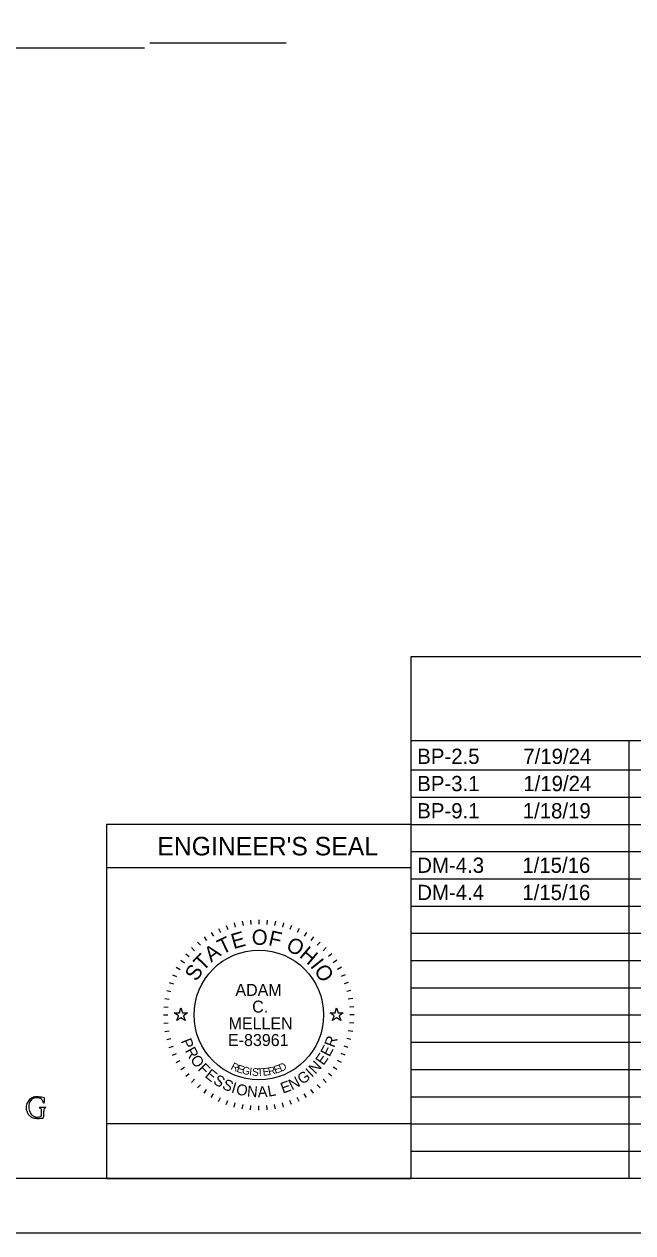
# Model space of a CAD drawing. Extents: x 0 to 34, y 0 to 22.
# Drawn here: x 6.59 to 12.19, y 0 to 11.1 of the extents above; entities that cross this region are included whole.
import ezdxf

# ---------------------------------------------------------------- set-up
doc = ezdxf.new("R2010")
doc.units = 0
for name, color, linetype in [('Default', 7, 'Continuous'), ('SH_Border', 7, 'Continuous'), ('SH_Cut_Line', 7, 'Continuous'), ('SH_Data', 7, 'Continuous'), ('SH_Text', 7, 'Continuous')]:
    doc.layers.add(name, color=color, linetype=linetype)

msp = doc.modelspace()

# ---------------------------------------------------------------- linework, layer by layer
at = {"layer": 'Default'}
for points in [[(7.974, 2.02), (8.021, 2.02), (8.035, 2.065), (8.049, 2.02), (8.096, 2.02), (8.058, 1.992), (8.073, 1.948), (8.035, 1.975), (7.997, 1.948), (8.012, 1.992)], [(9.404, 2.02), (9.451, 2.02), (9.465, 2.065), (9.479, 2.02), (9.526, 2.02), (9.488, 1.992), (9.503, 1.948), (9.465, 1.975), (9.427, 1.948), (9.442, 1.992)]]:
    msp.add_lwpolyline(points, close=True, dxfattribs=at)
at = {"layer": 'SH_Border'}
msp.add_lwpolyline([(1.5, 21.5), (33.5, 21.5), (33.5, 0.5), (1.5, 0.5)], close=True, dxfattribs=at)
at = {"layer": 'SH_Cut_Line'}
msp.add_lwpolyline([(0, 0), (34, 0), (34, 22), (0, 22)], close=True, dxfattribs=at)
at = {"layer": 'SH_Data'}
for p, q in [((7.7, 10.877), (3.347, 10.877)), ((9, 10.922), (7.75, 10.922)), ((10.15, 5.292), (23.6, 5.292)), ((10.15, 0.5), (10.15, 5.292)), ((10.15, 4.521), (23.6, 4.521)), ((12.15, 0.5), (12.15, 4.521)), ((10.15, 4.25), (23.6, 4.25)), ((10.15, 4), (23.6, 4)), ((10.15, 3.75), (7.35, 3.75)), ((7.35, 3.75), (7.35, 0.5)), ((10.15, 3.75), (23.6, 3.75)), ((10.15, 0.5), (10.15, 3.75)), ((10.15, 3.5), (23.6, 3.5)), ((10.15, 3.35), (7.35, 3.35)), ((10.15, 3.25), (23.6, 3.25)), ((10.15, 3), (23.6, 3)), ((8.38, 2.793), (8.397, 2.757)), ((8.451, 2.822), (8.464, 2.785)), ((8.524, 2.845), (8.534, 2.807)), ((8.598, 2.862), (8.605, 2.822)), ((8.674, 2.872), (8.677, 2.832)), ((8.75, 2.875), (8.75, 2.835)), ((8.826, 2.872), (8.823, 2.832)), ((8.902, 2.862), (8.895, 2.822)), ((8.976, 2.845), (8.966, 2.807)), ((9.049, 2.822), (9.036, 2.785)), ((9.12, 2.793), (9.103, 2.757)), ((8.188, 2.67), (8.213, 2.64)), ((8.248, 2.717), (8.271, 2.684)), ((8.313, 2.758), (8.333, 2.723)), ((9.187, 2.758), (9.167, 2.723)), ((9.252, 2.717), (9.229, 2.684)), ((9.312, 2.67), (9.287, 2.64)), ((10.15, 2.75), (23.6, 2.75)), ((8.08, 2.562), (8.11, 2.537)), ((8.131, 2.619), (8.16, 2.59)), ((9.369, 2.619), (9.34, 2.59)), ((9.42, 2.562), (9.39, 2.537)), ((8.033, 2.502), (8.066, 2.479)), ((9.467, 2.502), (9.434, 2.479)), ((10.15, 2.5), (23.6, 2.5)), ((7.957, 2.37), (7.993, 2.353)), ((7.992, 2.438), (8.027, 2.418)), ((9.508, 2.438), (9.473, 2.418)), ((9.543, 2.37), (9.507, 2.353)), ((7.905, 2.226), (7.943, 2.216)), ((7.928, 2.299), (7.965, 2.286)), ((9.572, 2.299), (9.535, 2.286)), ((9.595, 2.226), (9.557, 2.216)), ((10.15, 2.25), (23.6, 2.25)), ((7.888, 2.152), (7.928, 2.145)), ((9.612, 2.152), (9.572, 2.145)), ((7.875, 2), (7.915, 2)), ((7.878, 2.076), (7.918, 2.073)), ((9.622, 2.076), (9.582, 2.073)), ((9.625, 2), (9.585, 2)), ((10.15, 2), (23.6, 2)), ((7.878, 1.924), (7.918, 1.927)), ((9.622, 1.924), (9.582, 1.927)), ((7.888, 1.848), (7.928, 1.855)), ((7.905, 1.774), (7.943, 1.784)), ((9.595, 1.774), (9.557, 1.784)), ((9.612, 1.848), (9.572, 1.855)), ((7.928, 1.701), (7.965, 1.714)), ((9.572, 1.701), (9.535, 1.714)), ((10.15, 1.75), (23.6, 1.75)), ((7.957, 1.63), (7.993, 1.647)), ((7.992, 1.563), (8.027, 1.583)), ((9.508, 1.563), (9.473, 1.583)), ((9.543, 1.63), (9.507, 1.647)), ((8.033, 1.498), (8.066, 1.521)), ((8.08, 1.438), (8.11, 1.463)), ((9.42, 1.438), (9.39, 1.463)), ((9.467, 1.498), (9.434, 1.521)), ((10.15, 1.5), (23.6, 1.5)), ((8.131, 1.381), (8.16, 1.41)), ((8.188, 1.33), (8.213, 1.36)), ((9.312, 1.33), (9.287, 1.36)), ((9.369, 1.381), (9.34, 1.41)), ((8.248, 1.283), (8.271, 1.316)), ((8.313, 1.242), (8.333, 1.277)), ((8.38, 1.207), (8.397, 1.243)), ((9.12, 1.207), (9.103, 1.243)), ((9.187, 1.242), (9.167, 1.277)), ((9.252, 1.283), (9.229, 1.316)), ((10.15, 1.25), (23.6, 1.25)), ((8.451, 1.178), (8.464, 1.215)), ((8.524, 1.155), (8.534, 1.193)), ((8.598, 1.138), (8.605, 1.178)), ((8.674, 1.128), (8.677, 1.168)), ((8.75, 1.125), (8.75, 1.165)), ((8.826, 1.128), (8.823, 1.168)), ((8.902, 1.138), (8.895, 1.178)), ((8.976, 1.155), (8.966, 1.193)), ((9.049, 1.178), (9.036, 1.215)), ((10.15, 1), (23.6, 1)), ((10.15, 0.75), (23.6, 0.75)), ((10.15, 0.5), (7.35, 0.5))]:
    msp.add_line(p, q, dxfattribs=at)
msp.add_lwpolyline([(10.15, 0.5), (10.15, 1), (7.35, 1), (7.35, 0.5)], close=True, dxfattribs=at)
msp.add_circle((8.75, 2), 0.595, dxfattribs=at)
at = {"layer": 'SH_Text'}
for p, q in [((6.793, 1.15), (6.736, 1.15)), ((6.752, 1.132), (6.752, 1.076)), ((6.776, 1.07), (6.776, 1.118))]:
    msp.add_line(p, q, dxfattribs=at)
for centre, radius, start, end in [((6.727, 1.142), 0.116, 135.2994, 157.2066), ((6.706, 1.162), 0.0867, 107.613, 135.2994), ((6.711, 1.17), 0.0714, 116.7026, 147.5385), ((6.705, 1.181), 0.0589, 93.5922, 116.7026), ((6.708, 1.157), 0.0916, 90.0889, 107.613), ((6.712, 1.068), 0.172, 87.6816, 93.5922), ((6.708, 0.995), 0.254, 85.6243, 90.0889), ((6.717, 1.189), 0.0509, 59.809, 87.6816), ((6.709, 1.006), 0.243, 73.3259, 85.6243), ((6.684, 1.132), 0.117, 52.0865, 59.809), ((6.732, 1.194), 0.0384, 2.9119, 52.0865), ((6.777, 1.234), 0.00494, 1.0594, 73.3259), ((6.58, 1.23), 0.203, 350.1479, 1.0594), ((6.754, 1.144), 0.141, 167.8164, 176.8679), ((6.704, 1.146), 0.0913, 176.8679, 187.4835), ((6.692, 1.145), 0.0789, 187.4835, 199.5864), ((6.683, 1.159), 0.0685, 158.442, 167.8164), ((6.759, 1.169), 0.151, 199.5864, 208.6065), ((6.727, 1.142), 0.116, 157.2066, 158.442), ((6.779, 1.154), 0.142, 167.8795, 178.2857), ((6.735, 1.155), 0.0979, 178.2857, 190.5998), ((6.87, 1.18), 0.235, 190.5998, 194.5022), ((6.746, 1.161), 0.108, 165.5071, 167.8795), ((6.711, 1.17), 0.0714, 147.5385, 165.5071), ((6.722, 1.142), 0.0818, 194.5022, 227.8932), ((6.736, 1.148), 0.00203, 90, 277.32), ((6.738, 1.132), 0.0146, 0, 97.32), ((6.775, 1.196), 0.00447, 182.9119, 350.1479), ((6.935, 1.118), 0.159, 172.0456, 180), ((6.783, 1.139), 0.00585, 114.8736, 172.0456), ((6.791, 1.122), 0.0242, 95.8947, 114.8736), ((6.806, 0.973), 0.174, 94.3316, 95.8947), ((6.793, 1.149), 0.00179, 274.3316, 90), ((6.699, 1.136), 0.0815, 208.6065, 229.3453), ((6.721, 1.161), 0.115, 229.3453, 237.7571), ((6.696, 1.122), 0.0686, 237.7571, 254.2366), ((6.717, 1.137), 0.0755, 227.8932, 268.7516), ((6.714, 1.185), 0.134, 254.2366, 269.1033), ((6.716, 1.356), 0.306, 269.1033, 278.6618), ((6.717, 1.137), 0.075, 268.7516, 293.6665), ((6.744, 1.076), 0.00829, 293.6665, 0), ((6.76, 1.07), 0.016, 278.6618, 0)]:
    msp.add_arc(centre, radius, start, end, dxfattribs=at)

# ---------------------------------------------------------------- texts
at = {"layer": 'SH_Data'}
for s, height, p in [("ENGINEER'S SEAL", 0.17, (7.818, 3.465)), ('ADAM', 0.11, (8.535, 2.175)), ('C.', 0.11, (8.689, 2.022)), ('MELLEN', 0.11, (8.472, 1.868)), ('E-83961', 0.11, (8.467, 1.715))]:
    msp.add_text(s, height=height, dxfattribs=at).set_placement(p)
for s, height, rotation, p in [('O', 0.14, 359.7812, (8.685, 2.644)), ('F', 0.14, 347.4362, (8.831, 2.642)), ('T', 0.14, 25.7167, (8.412, 2.552)), ('E', 0.14, 15.7571, (8.518, 2.604)), ('O', 0.14, 332.2586, (8.99, 2.602)), ('T', 0.14, 46.4344, (8.238, 2.396)), ('A', 0.14, 36.4747, (8.313, 2.478)), ('H', 0.14, 319.9136, (9.113, 2.536)), ('S', 0.14, 57.1924, (8.178, 2.301)), ('I', 0.14, 308.367, (9.216, 2.448)), ('O', 0.14, 303.1491, (9.252, 2.409)), ('P', 0.1, 291.494, (8.032, 1.762)), ('R', 0.1, 69.2322, (9.442, 1.695)), ('R', 0.1, 298.7311, (8.069, 1.672)), ('E', 0.1, 61.9951, (9.398, 1.61)), ('O', 0.1, 306.4666, (8.115, 1.588)), ('F', 0.1, 314.7068, (8.184, 1.498)), ('R', 0.07, 334.487, (8.487, 1.505)), ('D', 0.07, 23.3052, (8.951, 1.477)), ('N', 0.1, 47.0224, (9.27, 1.451)), ('E', 0.1, 54.758, (9.343, 1.531)), ('E', 0.1, 321.4393, (8.248, 1.435)), ('S', 0.1, 328.6764, (8.324, 1.375)), ('E', 0.07, 341.04, (8.541, 1.48)), ('G', 0.07, 347.4752, (8.591, 1.462)), ('I', 0.07, 353.7858, (8.659, 1.447)), ('S', 0.07, 356.8926, (8.686, 1.443)), ('T', 0.07, 3.0061, (8.736, 1.439)), ('E', 0.07, 6.0117, (8.789, 1.441)), ('R', 0.07, 11.9184, (8.842, 1.447)), ('E', 0.07, 17.6836, (8.9, 1.46)), ('G', 0.1, 35.0469, (9.148, 1.357)), ('I', 0.1, 43.287, (9.237, 1.421)), ('S', 0.1, 335.9134, (8.406, 1.327)), ('I', 0.1, 343.1505, (8.491, 1.29)), ('O', 0.1, 346.8859, (8.534, 1.275)), ('N', 0.1, 355.1261, (8.639, 1.252)), ('A', 0.1, 2.8617, (8.742, 1.244)), ('L', 0.1, 10.0987, (8.839, 1.249)), ('E', 0.1, 20.0742, (8.971, 1.277)), ('N', 0.1, 27.3113, (9.054, 1.308))]:
    msp.add_text(s, height=height, rotation=rotation, dxfattribs=at).set_placement(p)
at = {"layer": 'SH_Text'}
for s, p in [('BP-2.5', (10.205, 4.305)), ('7/19/24', (11.179, 4.305)), ('BP-3.1', (10.205, 4.055)), ('1/19/24', (11.179, 4.055)), ('BP-9.1', (10.205, 3.805)), ('1/18/19', (11.174, 3.805)), ('DM-4.3', (10.205, 3.305)), ('1/15/16', (11.17, 3.305)), ('DM-4.4', (10.205, 3.055)), ('1/15/16', (11.17, 3.055))]:
    msp.add_text(s, height=0.14, dxfattribs=at).set_placement(p)

doc.saveas('drawing.dxf')
